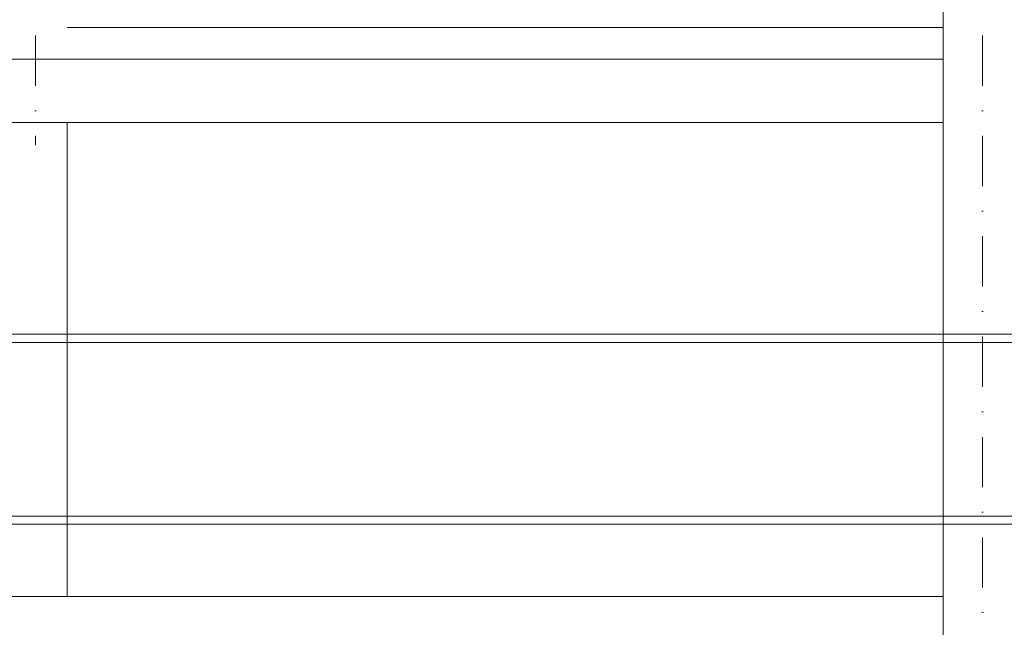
# Model space of a CAD drawing. Header units: millimetres. Extents: x -916886 to 3713765, y -2985421 to 1675785.
# Tile 138 of 656: x 23900 to 30138, y -25696 to -21850. Entities that reach past the tile are written whole.
import ezdxf

# ---------------------------------------------------------------- set-up
doc = ezdxf.new("R2010")
doc.units = ezdxf.units.MM
doc.linetypes.add('CENTERX2', pattern=[101.6, 63.5, -12.7, 12.7, -12.7])
doc.linetypes.add('DASHDOT', pattern=[25.4, 12.7, -6.35, 0, -6.35])
for name, color, linetype, lineweight in [('A99_N_kce-pohl', 1, 'Continuous', 9), ('A99_N_kce-rez-sil', 6, 'Continuous', 18), ('A99_S_kce-pohl', 7, 'Continuous', 5), ('A99_S_osy', 1, 'CENTERX2', 5)]:
    doc.layers.add(name, color=color, linetype=linetype, lineweight=lineweight)

msp = doc.modelspace()

# ---------------------------------------------------------------- linework, layer by layer
at = {"layer": 'A99_N_kce-pohl', "color": 1, "linetype": 'Continuous'}
msp.add_lwpolyline([(24200, -21900), (29750, -21900)], dxfattribs=at)
at = {"layer": 'A99_N_kce-rez-sil', "color": 1, "linetype": 'Continuous', "lineweight": 5}
msp.add_line((24200, -25500), (24200, -22500), dxfattribs=at)
for points in [[(18250, -22100), (29750, -22100)], [(18250, -22500), (29750, -22500)], [(18250, -25500), (29750, -25500)]]:
    msp.add_lwpolyline(points, dxfattribs=at)
at = {"layer": 'A99_S_kce-pohl', "linetype": 'Continuous'}
msp.add_line((29750, -32820), (29750, -20796.9), dxfattribs=at)
for points in [[(5750, -23840), (150300, -23840)], [(5750, -23892.5), (150300, -23892.5)], [(5750, -24992.5), (150300, -24992.5)], [(5750, -25042.5), (150300, -25042.5)]]:
    msp.add_lwpolyline(points, dxfattribs=at)
at = {"layer": 'A99_S_osy', "linetype": 'DASHDOT', "lineweight": 5, "ltscale": 25}
for p, q in [((24000, -16870), (24000, -22645)), ((30000, -16870), (30000, -35260))]:
    msp.add_line(p, q, dxfattribs=at)

doc.saveas('drawing.dxf')
